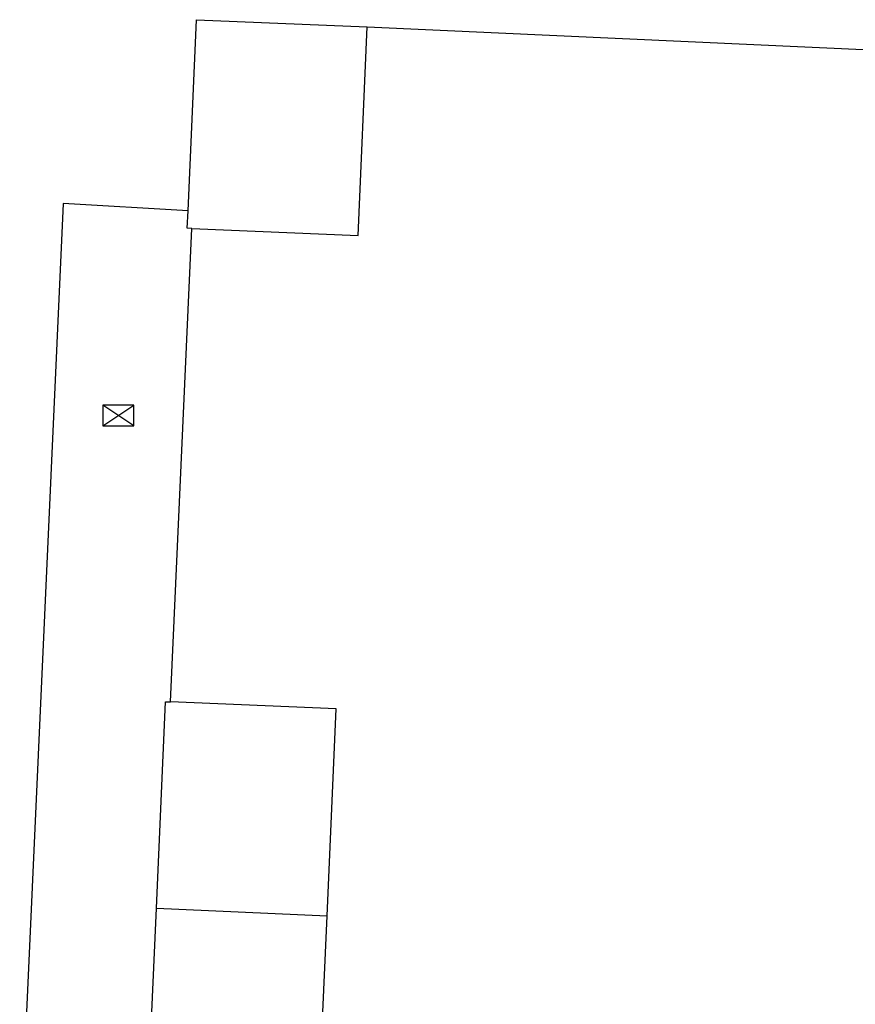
# Model space of a CAD drawing. Header units: metres. Extents: x 102000 to 105000, y 414600 to 420766.
# Tile 294 of 298: x 104786 to 104798, y 420683 to 420698. Entities that reach past the tile are written whole.
import ezdxf

# ---------------------------------------------------------------- set-up
doc = ezdxf.new("R2010")
doc.units = ezdxf.units.M
doc.layers.get('0').update_dxf_attribs({"color": 8})

msp = doc.modelspace()

# ---------------------------------------------------------------- linework, layer by layer
for p, q in [((104788.167, 420694.873), (104788.289, 420697.65)), ((104788.289, 420697.65), (104790.769, 420697.548)), ((104790.634, 420694.514), (104790.769, 420697.548)), ((104790.769, 420697.548), (104813.063, 420696.526)), ((104786.356, 420694.981), (104785.723, 420681.055)), ((104788.167, 420694.873), (104786.356, 420694.981)), ((104788.156, 420694.623), (104788.167, 420694.873)), ((104787.91, 420687.743), (104788.224, 420694.62)), ((104788.224, 420694.62), (104788.156, 420694.623)), ((104788.224, 420694.62), (104790.634, 420694.514)), ((104786.932, 420691.753), (104787.382, 420692.053)), ((104787.382, 420691.753), (104786.932, 420692.053)), ((104787.382, 420692.053), (104786.932, 420692.053)), ((104786.932, 420692.053), (104786.932, 420691.753)), ((104787.382, 420691.753), (104787.382, 420692.053)), ((104786.932, 420691.753), (104787.382, 420691.753)), ((104787.708, 420684.749), (104787.841, 420687.746)), ((104787.841, 420687.746), (104787.91, 420687.743)), ((104790.318, 420687.641), (104787.91, 420687.743)), ((104790.185, 420684.636), (104790.318, 420687.641)), ((104787.575, 420681.752), (104787.708, 420684.749)), ((104787.708, 420684.749), (104790.185, 420684.636)), ((104790.052, 420681.642), (104790.185, 420684.636))]:
    msp.add_line(p, q)

doc.saveas('drawing.dxf')
